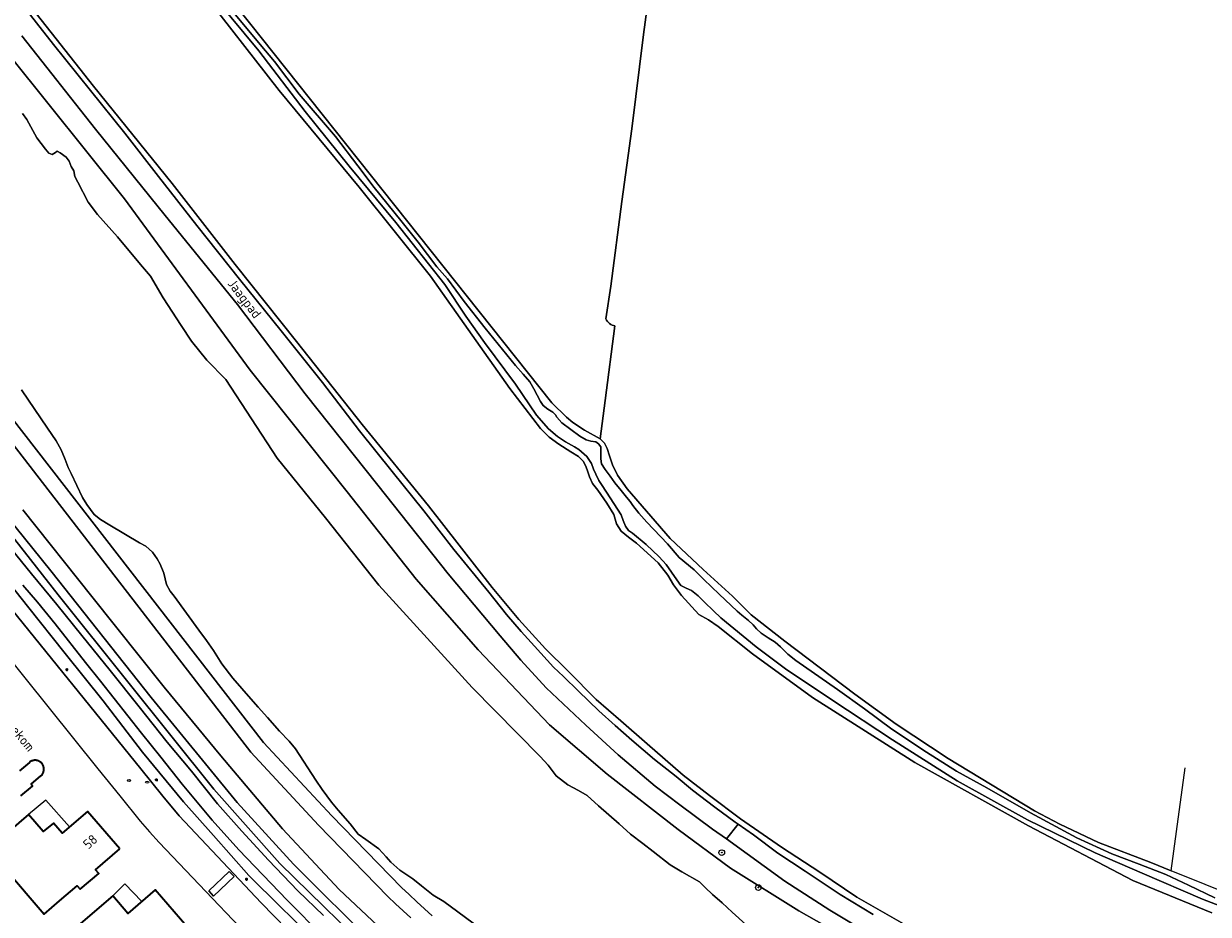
# Model space of a CAD drawing. Header units: metres. Extents: x 152610 to 160096, y 456114 to 462495.
# Tile 897 of 938: x 158220 to 158387, y 461629 to 461755. Entities that reach past the tile are written whole.
import ezdxf
from ezdxf.enums import TextEntityAlignment as Align

# ---------------------------------------------------------------- set-up
doc = ezdxf.new("R2010")
doc.units = ezdxf.units.M
doc.header["$LTSCALE"] = 0.5
doc.layers.get('0').update_dxf_attribs({"linetype": 'CONTINUOUS'})
for name, color, linetype, lineweight in [('B-PV-GR-BEPLANTING_CULTUUR_BOSPLANTSOEN-GV', 251, 'CONTINUOUS', 18), ('B-PV-GR-BOOM-S', 251, 'CONTINUOUS', 25), ('B-PV-GR-BOS_LOOF-GV', 251, 'CONTINUOUS', 13), ('B-PV-GR-GRAS-GV', 251, 'CONTINUOUS', 13), ('B-PV-GW-TALUD_KRUIN-G', 251, 'CONTINUOUS', 18), ('B-PV-IE-MEUBILAIR-S', 251, 'CONTINUOUS', 25), ('B-PV-IE-TERREINAFSCHEIDING_KUNSTMATIG_HEKWERK-G', 251, 'IE-TERREINAFSCHEIDING_KUNSTMATIG-SO', 18), ('B-PV-OG-BEBOUWING-GV', 6, 'CONTINUOUS', 35), ('B-PV-OG-BEBOUWING-T18', 1, 'CONTINUOUS', 18), ('B-PV-OG-BEBOUWING_OVERBOUWING-GV', 251, 'CONTINUOUS', 18), ('B-PV-OG-TERREIN_BEGROEID-GV', 251, 'CONTINUOUS', 18), ('B-PV-OG-TERREIN_OEVER-GV', 251, 'CONTINUOUS', 18), ('B-PV-OG-TOPOGRAFIE-T18', 1, 'CONTINUOUS', 18), ('B-PV-OG-WATER_SLOOT-GV', 251, 'CONTINUOUS', 18), ('B-PV-VH-GESLOTENVERHARDING_ASFALT-GV', 251, 'CONTINUOUS', 18), ('B-PV-VH-ONVERHARD_ZAND-GV', 251, 'CONTINUOUS', 18), ('B-PV-VH-OPENVERHARDING_BETONSTRAATSTEEN-GV', 251, 'CONTINUOUS', 18)]:
    doc.layers.add(name, color=color, linetype=linetype, lineweight=lineweight)
doc.styles.add('NLCS-ISO', font='NLCS-ISO.ttf')
doc.styles.add('NLCS-ISO-M750-T18', font='NLCS-ISO.ttf', dxfattribs={"height": 1.35})
doc.linetypes.add('IE-TERREINAFSCHEIDING_KUNSTMATIG-SO', pattern='A,4,[82,NLCS.SHX,S=0.75,R=90,X=0,Y=0],4,-2', length=10)

# ---------------------------------------------------------------- blocks, each defined once
blk = doc.blocks.new('SIE-MEUBILAIR_PAAL_LICHTMAST-SO')
for points in [[(-0.62, 0), (-1, 0)], [(-0.71, 0.71), (-0.44, 0.44)], [(0, 1), (0, 0.62)], [(0.44, 0.44), (0.71, 0.71)], [(1, 0), (0.62, 0)], [(-0.71, -0.71), (-0.44, -0.44)], [(0, -0.62), (0, -1)], [(0.44, -0.44), (0.71, -0.71)]]:
    blk.add_lwpolyline(points)
blk.add_circle((0, 0), 0.5)
blk = doc.blocks.new('SIE-MEUBILAIR_PUT_RIOOLPUT-SO')
blk.add_ellipse((0, 0), major_axis=(1.25, 0), ratio=0.54)
at = {"style": 'NLCS-ISO'}
blk.add_text('ri', height=0.75, dxfattribs=at).set_placement((-0.04, 0.07), align=Align.MIDDLE_CENTER)
blk = doc.blocks.new('SGR-BOOM_GBKN-SO')
at = {"linetype": 'ByBlock', "lineweight": 18}
h = blk.add_hatch(color=0, dxfattribs=at)
h.dxf.hatch_style = 1
edge = h.paths.add_edge_path()
edge.add_arc((0, 0), 0.25, 0, 360)
at = {"color": 0, "linetype": 'ByBlock', "lineweight": 18}
for radius in [2, 0.25]:
    blk.add_circle((0, 0), radius, dxfattribs=at)
at = {"color": 0, "linetype": 'ByBlock', "lineweight": 18, "style": 'NLCS-ISO'}
blk.add_attdef('SOORT', (2.5, 0), '', height=1.5, dxfattribs=at)

msp = doc.modelspace()

# ---------------------------------------------------------------- linework, layer by layer
at = {"layer": 'B-PV-GR-BEPLANTING_CULTUUR_BOSPLANTSOEN-GV', "flags": 128}
for points in [[(158274.388, 461628.284), (158273.305, 461629.281), (158272.227, 461630.284), (158271.155, 461631.293), (158261.357, 461641.371), (158251.787, 461651.666), (158175.801, 461750)], [(158175.801, 461750), (158251.787, 461651.666), (158261.357, 461641.371), (158271.155, 461631.293), (158272.227, 461630.284), (158273.305, 461629.281), (158274.388, 461628.284)], [(158277.38, 461628.591), (158276.295, 461629.575), (158275.216, 461630.565), (158274.142, 461631.561), (158273.074, 461632.563), (158263.207, 461642.701), (158253.557, 461653.046), (158178.343, 461750)], [(158219.576, 461685.894), (158229.324, 461673.661), (158239.535, 461660.868), (158247.569, 461651.157), (158256.255, 461640.862), (158264.281, 461632.291), (158275.151, 461622.097), (158282.176, 461616.235), (158289.094, 461610.79), (158302.046, 461601.67), (158312.64, 461594.587), (158321.136, 461588.639), (158327.738, 461584.536), (158335.882, 461579.894), (158343.411, 461576.144), (158352.422, 461571.916), (158371.291, 461564.347), (158387.351, 461557.718)]]:
    msp.add_lwpolyline(points, dxfattribs=at)
at = {"layer": 'B-PV-GR-BOS_LOOF-GV', "flags": 128}
for points in [[(158387.538, 461628.991), (158376.365, 461633.554), (158361.641, 461641.277), (158345.554, 461650.221), (158331.107, 461659.405), (158322.623, 461665.555), (158317.79, 461669.451), (158316.409, 461670.369), (158315.058, 461671.104), (158312.602, 461673.829), (158311.496, 461675.317), (158310.704, 461676.684), (158309.338, 461678.41), (158306.277, 461681.203), (158305.145, 461682.031), (158304.103, 461682.913), (158303.411, 461683.942), (158303.047, 461685.225), (158302.084, 461686.866), (158300.806, 461688.663), (158300.061, 461689.638), (158299.601, 461690.56), (158299.359, 461691.297), (158299.118, 461692.051), (158298.734, 461692.771), (158298.065, 461693.443), (158296.992, 461694.099), (158295.304, 461695.196), (158293.941, 461696.168), (158292.716, 461697.388), (158288.345, 461703.035), (158277.169, 461718.917), (158267.089, 461731.46), (158255.806, 461745.134), (158244.254, 461759.942)], [(158220.228, 461757.55), (158229.562, 461745.751), (158240.655, 461731.977), (158249.592, 461720.571), (158258.217, 461709.665), (158267.516, 461697.949), (158276.87, 461686.465), (158285.89, 461674.947), (158289.629, 461670.442), (158293.405, 461666.276), (158296.62, 461663.12), (158300.544, 461659.144), (158304.038, 461656.094), (158307.781, 461652.884), (158312.862, 461648.459), (158316.553, 461645.581), (158320.948, 461642.262), (158326.713, 461638.286), (158332.159, 461634.726), (158337.373, 461631.209), (158344.29, 461627.236)]]:
    msp.add_lwpolyline(points, dxfattribs=at)
at = {"layer": 'B-PV-GR-GRAS-GV', "flags": 128}
for points in [[(158126.943, 461911.33), (158294.313, 461701.002), (158296.359, 461699.011), (158297.271, 461698.254), (158298.907, 461697.151), (158301.13, 461695.946), (158301.831, 461701.346), (158303.209, 461711.908)], [(158301.934, 461712.865), (158302.64, 461717.509), (158304.2, 461729.467), (158305.579, 461739.706), (158307.258, 461753.032), (158308.759, 461764.236), (158310.481, 461777.802), (158312.351, 461791.579), (158313.888, 461802.803), (158315.638, 461814.024), (158317.196, 461826.505), (158318.804, 461837.69), (158320.073, 461848.557), (158320.605, 461853.9), (158321.41, 461859.422), (158321.66, 461859.664), (158322.31, 461859.796), (158323.088, 461859.773), (158323.274, 461859.7)], [(158303.209, 461711.908), (158301.831, 461701.346), (158301.13, 461695.946), (158301.757, 461695.309), (158302.129, 461694.572), (158302.429, 461693.556), (158302.888, 461692.254), (158303.591, 461690.798), (158304.921, 461688.888), (158311.01, 461681.878), (158315.693, 461677.501), (158319.808, 461673.702), (158322.473, 461671.088), (158327.205, 461667.359), (158337.11, 461659.892), (158342.952, 461655.661), (158350.281, 461650.772), (158362.448, 461643.406), (158366.071, 461641.515), (158371.52, 461638.943), (158378.887, 461636.094), (158381.789, 461634.927), (158382.535, 461640.47), (158383.773, 461649.452)]]:
    msp.add_lwpolyline(points, dxfattribs=at)
at = {"layer": 'B-PV-GR-GRAS-GV'}
msp.add_lwpolyline([(158303.209, 461711.908, -0.2741189), (158301.934, 461712.865)], format="xyb", dxfattribs=at)
at = {"layer": 'B-PV-GW-TALUD_KRUIN-G', "flags": 128}
msp.add_lwpolyline([(158175.801, 461750), (158251.787, 461651.666), (158261.357, 461641.371), (158271.155, 461631.293), (158272.227, 461630.284), (158273.305, 461629.281), (158274.388, 461628.284)], dxfattribs=at)
at = {"layer": 'B-PV-IE-TERREINAFSCHEIDING_KUNSTMATIG_HEKWERK-G', "flags": 128}
msp.add_lwpolyline([(158075.801, 461931.056), (158086.193, 461919.362), (158097.508, 461906.685), (158110.296, 461892.549), (158119.464, 461882.431), (158129.831, 461870.778), (158140.677, 461857.895), (158149.107, 461847.333), (158157.802, 461836.392), (158166.758, 461825.057), (158175.886, 461813.591), (158184.286, 461803.007), (158193.448, 461791.232), (158202.115, 461780.581), (158211.846, 461768.271), (158220.228, 461757.55), (158229.562, 461745.751), (158240.655, 461731.977), (158249.592, 461720.571), (158258.217, 461709.665), (158267.516, 461697.949), (158276.869, 461686.465), (158285.89, 461674.947), (158289.629, 461670.442), (158293.405, 461666.276), (158296.62, 461663.12), (158300.544, 461659.144), (158304.038, 461656.094), (158307.781, 461652.884), (158312.862, 461648.459), (158316.553, 461645.581), (158320.948, 461642.262), (158326.713, 461638.286), (158332.159, 461634.726), (158337.373, 461631.209), (158344.29, 461627.236), (158351.906, 461622.874), (158359.66, 461618.97), (158368.666, 461614.878), (158375.544, 461611.95), (158384.433, 461608.511), (158393.099, 461605.762), (158401.546, 461603.316), (158410.782, 461601.028), (158418.964, 461599.36), (158426.779, 461598.204), (158436.957, 461596.881)], dxfattribs=at)
at = {"layer": 'B-PV-OG-BEBOUWING-GV', "flags": 128}
msp.add_lwpolyline([(158219.318, 461645.503), (158220.958, 461646.896), (158220.741, 461647.15), (158222.128, 461648.331), (158222.154, 461648.354), (158222.226, 461648.424), (158222.291, 461648.499), (158222.351, 461648.58), (158222.404, 461648.665), (158222.45, 461648.753), (158222.489, 461648.846), (158222.521, 461648.941), (158222.544, 461649.038), (158222.56, 461649.137), (158222.568, 461649.237), (158222.568, 461649.337), (158222.56, 461649.437), (158222.544, 461649.536), (158222.52, 461649.633), (158222.488, 461649.728), (158222.449, 461649.821), (158222.403, 461649.909), (158222.35, 461649.994), (158222.29, 461650.075), (158222.224, 461650.15), (158222.152, 461650.22), (158222.075, 461650.284), (158221.993, 461650.341), (158221.907, 461650.392), (158221.817, 461650.436), (158221.723, 461650.472), (158221.627, 461650.501), (158221.529, 461650.522), (158221.43, 461650.536), (158221.33, 461650.541), (158221.23, 461650.538), (158221.13, 461650.527), (158221.032, 461650.509), (158220.935, 461650.482), (158220.841, 461650.448), (158220.75, 461650.407), (158220.662, 461650.358), (158220.579, 461650.303), (158220.5, 461650.241), (158219.114, 461649.06)], dxfattribs=at)
for points in [[(158233.279, 461638.035), (158228.71, 461643.318), (158225.127, 461640.226), (158223.892, 461641.672), (158222.475, 461640.458), (158220.371, 461642.89), (158214.889, 461638.162), (158217.17, 461635.5), (158216.985, 461635.343), (158222.595, 461628.809), (158224.766, 461630.682), (158227.254, 461632.829), (158227.698, 461632.315), (158230.307, 461634.568), (158229.862, 461635.082)], [(158243.621, 461626.016), (158238.272, 461632.224), (158234.426, 461628.912), (158232.274, 461631.411), (158227.375, 461627.198), (158229.518, 461624.702), (158228.826, 461624.1), (158234.185, 461617.9), (158237.836, 461621.02), (158238.226, 461620.564), (158240.683, 461622.682), (158240.291, 461623.135)]]:
    msp.add_lwpolyline(points, close=True, dxfattribs=at)
at = {"layer": 'B-PV-OG-BEBOUWING_OVERBOUWING-GV', "flags": 128}
for points in [[(158226.162, 461641.119), (158222.831, 461644.899), (158220.371, 461642.89), (158222.475, 461640.458), (158223.892, 461641.672), (158225.127, 461640.226)], [(158236.374, 461630.589), (158234.005, 461633.066), (158232.274, 461631.411), (158234.426, 461628.912)]]:
    msp.add_lwpolyline(points, close=True, dxfattribs=at)
at = {"layer": 'B-PV-OG-TERREIN_BEGROEID-GV', "flags": 128}
for points in [[(158219.086, 461757.763), (158223.919, 461751.641), (158229.149, 461745.14), (158233.97, 461739.086), (158238.746, 461732.982), (158244.168, 461726.077), (158250.178, 461718.5), (158256.052, 461711.184), (158261.894, 461703.889), (158267.149, 461697.065), (158271.728, 461691.341), (158276.197, 461685.76), (158280.468, 461680.287), (158285.396, 461674.286), (158287.887, 461671.138), (158289.966, 461668.746), (158291.851, 461666.654), (158294.55, 461663.71), (158295.929, 461662.389), (158298.079, 461660.317), (158300.929, 461657.536), (158303.256, 461655.452), (158305.61, 461653.382), (158308.814, 461650.657), (158311.838, 461648.227), (158314.187, 461646.311), (158317.326, 461643.934), (158320.19, 461641.815), (158320.635, 461641.502), (158322.777, 461639.994), (158326.201, 461637.429), (158330.064, 461634.865), (158335.03, 461631.598), (158339.694, 461628.768)], [(158344.29, 461627.236), (158337.373, 461631.209), (158332.159, 461634.726), (158326.713, 461638.286), (158320.948, 461642.262), (158316.553, 461645.581), (158312.862, 461648.459), (158307.781, 461652.884), (158304.038, 461656.094), (158300.544, 461659.144), (158296.62, 461663.12), (158293.405, 461666.276), (158289.629, 461670.442), (158285.89, 461674.947), (158276.87, 461686.465), (158267.516, 461697.949), (158258.217, 461709.665), (158249.592, 461720.571), (158240.655, 461731.977), (158229.562, 461745.751), (158220.228, 461757.55)], [(158341.319, 461624.725), (158333.579, 461629.36), (158327.203, 461633.474), (158318.951, 461639.425), (158317.012, 461640.822), (158312.368, 461644.237), (158308.873, 461646.901), (158303.673, 461651.32), (158299.114, 461655.483), (158293.483, 461660.788), (158289.914, 461664.657), (158286.979, 461668.091), (158279.672, 461676.862), (158269.729, 461689.392), (158259.459, 461702.292), (158249.878, 461714.893), (158239.678, 461727.454), (158229.864, 461739.681), (158219.424, 461752.86)], [(158217.801, 461749.999), (158233.925, 461729.838), (158251.684, 461705.632), (158265.407, 461688.437), (158275.133, 461676.112), (158283.871, 461666.157), (158293.971, 461655.567), (158302.097, 461648.571), (158312.126, 461640.779), (158319.518, 461635.301), (158329.196, 461629.279), (158339.154, 461623.612), (158350.423, 461617.138), (158361.832, 461611.758), (158371.92, 461607.72), (158384.746, 461603.08), (158395.874, 461599.429)], [(158207.023, 461696.269), (158224.574, 461673.92), (158234.412, 461661.64), (158246.551, 461646.461), (158255.889, 461635.951), (158270.447, 461621.721), (158281.36, 461611.782), (158291.09, 461604.121), (158292.162, 461605.565), (158282.981, 461612.383), (158271.185, 461622.668), (158269.341, 461624.392), (158257.8, 461635.854), (158249.83, 461644.594), (158237.689, 461659.424), (158223.55, 461677.288), (158195.898, 461711.507)], [(158262.214, 461623.753), (158256.037, 461629.808), (158251.505, 461634.285), (158246.514, 461639.921), (158242.25, 461644.685), (158236.493, 461651.697), (158230.907, 461658.944), (158225.568, 461665.641), (158220.238, 461672.302), (158213.955, 461680.153)], [(158216.438, 461673.814), (158236.246, 461649.349), (158239.371, 461645.49), (158241.651, 461642.674), (158253.266, 461630.425), (158260.521, 461622.915)]]:
    msp.add_lwpolyline(points, dxfattribs=at)
at = {"layer": 'B-PV-OG-TERREIN_OEVER-GV', "flags": 128}
for points in [[(158391.383, 461631.071), (158381.789, 461634.927), (158378.887, 461636.094), (158371.52, 461638.943), (158366.071, 461641.515), (158362.448, 461643.406), (158350.281, 461650.772), (158342.952, 461655.661), (158337.11, 461659.892), (158327.205, 461667.359), (158322.473, 461671.088), (158319.808, 461673.702), (158315.693, 461677.501), (158311.01, 461681.878), (158304.921, 461688.888), (158303.591, 461690.798), (158302.888, 461692.254), (158302.429, 461693.556), (158302.129, 461694.572), (158301.757, 461695.309), (158301.13, 461695.946), (158298.907, 461697.151), (158297.271, 461698.254), (158296.359, 461699.011), (158294.313, 461701.002), (158126.943, 461911.33)], [(158323.274, 461859.7), (158323.088, 461859.773), (158322.31, 461859.796), (158321.66, 461859.664), (158321.41, 461859.422), (158320.605, 461853.9), (158320.073, 461848.557), (158318.804, 461837.69), (158317.196, 461826.505), (158315.638, 461814.024), (158313.888, 461802.803), (158312.351, 461791.579), (158310.481, 461777.802), (158308.759, 461764.236), (158307.258, 461753.032), (158305.579, 461739.706), (158304.2, 461729.467), (158302.64, 461717.509), (158301.934, 461712.865)], [(158244.254, 461759.942), (158255.806, 461745.134), (158267.089, 461731.46), (158277.169, 461718.917), (158288.345, 461703.035), (158292.716, 461697.388), (158293.941, 461696.168), (158295.304, 461695.196), (158296.992, 461694.099), (158298.065, 461693.443), (158298.734, 461692.771), (158299.118, 461692.051), (158299.359, 461691.297), (158299.601, 461690.56), (158300.061, 461689.638), (158300.806, 461688.663), (158302.084, 461686.866), (158303.047, 461685.225), (158303.411, 461683.942), (158304.103, 461682.913), (158305.145, 461682.031), (158306.277, 461681.203), (158309.338, 461678.41), (158310.704, 461676.684), (158311.496, 461675.317), (158312.602, 461673.829), (158315.058, 461671.104), (158316.409, 461670.369), (158317.79, 461669.451), (158322.623, 461665.555), (158331.107, 461659.405), (158345.554, 461650.221), (158361.641, 461641.277), (158376.365, 461633.554), (158387.538, 461628.991)], [(158391.717, 461628.8), (158386.183, 461630.909), (158377.685, 461634.611), (158371.043, 461637.447), (158361.49, 461642.107), (158351.532, 461647.629), (158342.424, 461653.44), (158334.001, 461658.967), (158327.291, 461663.444), (158323.18, 461666.564), (158318.154, 461670.636), (158317.15, 461671.648), (158315.857, 461672.845), (158314.948, 461673.756), (158314.039, 461674.53), (158313.268, 461674.841), (158312.509, 461675.217), (158311.968, 461676.005), (158310.431, 461678.209), (158309.469, 461679.277), (158307.604, 461681.025), (158305.683, 461682.633), (158305.146, 461682.991), (158304.7, 461683.622), (158304.355, 461684.409), (158304.069, 461685.179), (158302.541, 461687.599), (158301.424, 461689.321), (158300.957, 461690.067), (158300.494, 461690.929), (158300.19, 461691.637), (158299.901, 461692.451), (158299.248, 461693.444), (158298.105, 461694.442), (158297.519, 461694.794), (158296.232, 461695.513), (158295.092, 461696.264), (158293.848, 461697.348), (158292.126, 461699.258), (158289.158, 461703.654), (158284.776, 461709.529), (158282.171, 461713.264), (158279.165, 461717.719), (158272.271, 461726.507), (158265.674, 461734.439), (158259.466, 461742.147), (158252.894, 461750.712), (158246.922, 461757.986)], [(158247.736, 461758.123), (158253.096, 461751.646), (158255.107, 461749.236), (158258.632, 461744.625), (158263.724, 461738.639), (158266.915, 461734.468), (158269.195, 461731.443), (158272.96, 461726.778), (158275.403, 461723.708), (158278.071, 461720.248), (158279.553, 461718.54), (158281.937, 461715.343), (158284.868, 461711.565), (158289.157, 461706.304), (158290.24, 461705.046), (158291.174, 461703.975), (158291.774, 461702.981), (158292.217, 461702.09), (158292.71, 461701.186), (158293.077, 461700.624), (158293.719, 461700.115), (158294.448, 461699.712), (158294.833, 461699.343), (158294.984, 461698.971), (158295.709, 461698.188), (158298.262, 461696.326), (158299.13, 461695.798), (158299.812, 461695.624), (158300.495, 461695.498), (158300.909, 461695.241), (158301.196, 461694.789), (158301.213, 461694.412), (158301.203, 461693.887), (158301.218, 461693.103), (158301.332, 461692.411), (158301.808, 461691.62), (158302.514, 461690.639), (158303.206, 461689.714), (158304.067, 461688.625), (158304.857, 461687.694), (158305.348, 461687.09), (158305.741, 461686.507), (158306.59, 461685.459), (158307.699, 461684.186), (158310.629, 461681.088), (158312.301, 461679.195), (158314.38, 461677.438), (158315.765, 461676.054), (158317.911, 461673.985), (158320.463, 461671.603), (158321.141, 461671.016), (158322.092, 461670.274), (158322.722, 461669.673), (158323.184, 461669.123), (158323.859, 461668.474), (158324.866, 461667.815), (158325.838, 461667.209), (158326.617, 461666.572), (158327.15, 461665.98), (158327.617, 461665.512), (158328.74, 461664.631), (158334.623, 461660.539), (158338.438, 461657.803), (158342.343, 461654.91), (158347.195, 461651.675), (158351.435, 461649.016), (158355.742, 461646.653), (158361.885, 461643.121), (158368.442, 461639.59), (158373.388, 461637.328), (158377.237, 461635.876), (158381.027, 461634.401), (158384.205, 461632.903), (158387.929, 461631.125)], [(158178.343, 461750), (158253.557, 461653.046), (158263.207, 461642.701), (158273.074, 461632.563), (158274.142, 461631.561), (158275.216, 461630.565), (158276.295, 461629.575), (158277.38, 461628.591)], [(158395.874, 461599.429), (158384.746, 461603.08), (158371.92, 461607.72), (158361.832, 461611.758), (158350.423, 461617.138), (158339.154, 461623.612), (158329.196, 461629.279), (158319.518, 461635.301), (158312.126, 461640.779), (158302.097, 461648.571), (158293.971, 461655.567), (158283.871, 461666.157), (158275.133, 461676.112), (158265.407, 461688.437), (158251.684, 461705.632), (158233.925, 461729.838), (158217.801, 461749.999)], [(158219.548, 461741.875), (158220.139, 461741.036), (158221.545, 461738.438), (158222.787, 461736.838), (158223.248, 461736.29), (158223.711, 461736.111), (158224.186, 461736.365), (158224.442, 461736.542), (158224.875, 461736.339), (158225.704, 461735.719), (158226.142, 461735.166), (158226.407, 461734.376), (158226.791, 461733.787), (158226.902, 461732.997), (158227.333, 461732.2), (158228.785, 461729.359), (158230.134, 461727.639), (158232.957, 461724.467), (158236.199, 461720.545), (158237.595, 461718.891), (158239.409, 461715.829), (158241.927, 461711.957), (158243.405, 461709.727), (158245.588, 461707.043), (158248.269, 461704.328), (158255.497, 461693.198), (158262.328, 461684.792), (158269.851, 461675.267), (158283.033, 461660.835), (158292.643, 461651.071), (158293.767, 461649.845), (158294.927, 461648.321), (158296.574, 461647.076), (158298.05, 461646.282), (158299.3, 461645.56), (158300.893, 461644.108), (158303.824, 461641.541), (158305.405, 461640.099), (158307.171, 461638.8), (158308.61, 461637.644), (158311.033, 461635.773), (158312.674, 461634.789), (158315.134, 461633.393), (158315.969, 461632.595), (158316.993, 461631.577), (158318.355, 461630.422), (158319.747, 461629.082), (158321.683, 461627.349)], [(158284.068, 461626.886), (158279.056, 461630.574), (158277.55, 461631.481), (158275.874, 461632.81), (158274.666, 461633.804), (158272.841, 461635.027), (158271.55, 461636.129), (158270.899, 461636.908), (158269.869, 461638.027), (158268.015, 461639.338), (158266.966, 461640.125), (158265.807, 461641.565), (158264.132, 461643.505), (158263.197, 461644.624), (158261.872, 461646.402), (158260.986, 461647.747), (158258.071, 461652.136), (158257.184, 461653.225), (158255.829, 461654.671), (158254.118, 461656.558), (158252.805, 461658.04), (158251.787, 461659.218), (158249.26, 461662.117), (158247.699, 461664.181), (158246.517, 461666.048), (158245.506, 461667.47), (158244.435, 461668.91), (158240.97, 461673.693), (158240.402, 461674.418), (158239.882, 461675.376), (158239.477, 461676.98), (158238.982, 461678.251), (158238.557, 461679.007), (158237.889, 461679.917), (158236.971, 461680.774), (158236.07, 461681.258), (158231.88, 461683.745), (158230.534, 461684.562), (158229.646, 461685.271), (158228.599, 461686.675), (158228.014, 461687.627), (158226.391, 461691.033), (158225.966, 461691.907), (158225.566, 461693.012), (158224.982, 461694.361), (158224.267, 461695.669), (158223.055, 461697.436), (158219.378, 461702.849)], [(158270.447, 461621.721), (158255.889, 461635.951), (158246.551, 461646.461), (158234.412, 461661.64), (158224.574, 461673.92), (158207.023, 461696.269)], [(158213.955, 461680.153), (158220.238, 461672.302), (158225.568, 461665.641), (158230.907, 461658.944), (158236.493, 461651.697), (158242.25, 461644.685), (158246.514, 461639.921), (158251.505, 461634.285), (158256.037, 461629.808), (158262.214, 461623.753)], [(158217.994, 461680.372), (158220.783, 461676.847), (158224.38, 461672.542), (158227.936, 461668.139), (158231.911, 461663.218), (158236.002, 461658.095), (158239.98, 461653.088), (158243.409, 461648.985), (158247.07, 461644.371), (158250.535, 461640.544), (158254.284, 461636.428), (158258.407, 461632.098), (158262.024, 461628.603)], [(158262.037, 461625.626), (158256.907, 461630.787), (158250.094, 461637.891), (158246.334, 461642.087), (158242.106, 461647.181), (158239.057, 461650.98), (158236.356, 461654.366), (158230.568, 461661.702), (158228.45, 461664.347), (158224.159, 461669.826), (158221.633, 461672.849), (158219.594, 461675.28)]]:
    msp.add_lwpolyline(points, dxfattribs=at)
at = {"layer": 'B-PV-OG-TERREIN_OEVER-GV'}
msp.add_lwpolyline([(158301.934, 461712.865, 0.2741189), (158303.209, 461711.908)], format="xyb", dxfattribs=at)
at = {"layer": 'B-PV-OG-WATER_SLOOT-GV', "flags": 128}
for points in [[(158246.922, 461757.986), (158252.894, 461750.712), (158259.466, 461742.147), (158265.674, 461734.439), (158272.271, 461726.507), (158279.165, 461717.719), (158282.171, 461713.264), (158284.776, 461709.529), (158289.158, 461703.654), (158292.126, 461699.258), (158293.848, 461697.348), (158295.092, 461696.264), (158296.232, 461695.513), (158297.519, 461694.794), (158298.105, 461694.442), (158299.248, 461693.444), (158299.901, 461692.451), (158300.19, 461691.637), (158300.494, 461690.929), (158300.957, 461690.067), (158301.424, 461689.321), (158302.541, 461687.599), (158304.069, 461685.179), (158304.355, 461684.409), (158304.7, 461683.622), (158305.146, 461682.991), (158305.683, 461682.633), (158307.604, 461681.025), (158309.469, 461679.277), (158310.431, 461678.209), (158311.968, 461676.005), (158312.509, 461675.217), (158313.268, 461674.841), (158314.039, 461674.53), (158314.948, 461673.756), (158315.857, 461672.845), (158317.15, 461671.648), (158318.154, 461670.636), (158323.18, 461666.564), (158327.291, 461663.444), (158334.001, 461658.967), (158342.424, 461653.44), (158351.532, 461647.629), (158361.49, 461642.107), (158371.043, 461637.447), (158377.685, 461634.611), (158386.183, 461630.909), (158391.717, 461628.8)], [(158387.929, 461631.125), (158384.205, 461632.903), (158381.027, 461634.401), (158377.237, 461635.876), (158373.388, 461637.328), (158368.442, 461639.59), (158361.885, 461643.121), (158355.742, 461646.653), (158351.435, 461649.016), (158347.195, 461651.675), (158342.343, 461654.91), (158338.438, 461657.803), (158334.623, 461660.539), (158328.74, 461664.631), (158327.617, 461665.512), (158327.15, 461665.98), (158326.617, 461666.572), (158325.838, 461667.209), (158324.866, 461667.815), (158323.859, 461668.474), (158323.184, 461669.123), (158322.722, 461669.673), (158322.092, 461670.274), (158321.141, 461671.016), (158320.463, 461671.603), (158317.911, 461673.985), (158315.765, 461676.054), (158314.38, 461677.438), (158312.301, 461679.195), (158310.629, 461681.088), (158307.699, 461684.186), (158306.59, 461685.459), (158305.741, 461686.507), (158305.348, 461687.09), (158304.857, 461687.694), (158304.067, 461688.625), (158303.206, 461689.714), (158302.514, 461690.639), (158301.808, 461691.62), (158301.332, 461692.411), (158301.218, 461693.103), (158301.203, 461693.887), (158301.213, 461694.412), (158301.196, 461694.789), (158300.909, 461695.241), (158300.495, 461695.498), (158299.812, 461695.624), (158299.13, 461695.798), (158298.262, 461696.326), (158295.709, 461698.188), (158294.984, 461698.971), (158294.833, 461699.343), (158294.448, 461699.712), (158293.719, 461700.115), (158293.077, 461700.624), (158292.71, 461701.186), (158292.217, 461702.09), (158291.774, 461702.981), (158291.174, 461703.975), (158290.24, 461705.046), (158289.157, 461706.304), (158284.868, 461711.565), (158281.937, 461715.343), (158279.553, 461718.54), (158278.071, 461720.248), (158275.403, 461723.708), (158272.96, 461726.778), (158269.195, 461731.443), (158266.915, 461734.468), (158263.724, 461738.639), (158258.632, 461744.625), (158255.107, 461749.236), (158253.096, 461751.646), (158247.736, 461758.123)], [(158321.683, 461627.349), (158319.747, 461629.082), (158318.355, 461630.422), (158316.993, 461631.577), (158315.969, 461632.595), (158315.134, 461633.393), (158312.674, 461634.789), (158311.033, 461635.773), (158308.61, 461637.644), (158307.171, 461638.8), (158305.405, 461640.099), (158303.824, 461641.541), (158300.893, 461644.108), (158299.3, 461645.56), (158298.05, 461646.282), (158296.574, 461647.076), (158294.927, 461648.321), (158293.767, 461649.845), (158292.643, 461651.071), (158283.033, 461660.835), (158269.851, 461675.267), (158262.328, 461684.792), (158255.497, 461693.198), (158248.269, 461704.328), (158245.588, 461707.043), (158243.405, 461709.727), (158241.927, 461711.957), (158239.409, 461715.829), (158237.595, 461718.891), (158236.199, 461720.545), (158232.957, 461724.467), (158230.134, 461727.639), (158228.785, 461729.359), (158227.333, 461732.2), (158226.902, 461732.997), (158226.791, 461733.787), (158226.407, 461734.376), (158226.142, 461735.166), (158225.704, 461735.719), (158224.875, 461736.339), (158224.442, 461736.542), (158224.186, 461736.365), (158223.711, 461736.111), (158223.248, 461736.29), (158222.787, 461736.838), (158221.545, 461738.438), (158220.139, 461741.036), (158219.548, 461741.875)], [(158219.378, 461702.849), (158223.055, 461697.436), (158224.267, 461695.669), (158224.982, 461694.361), (158225.566, 461693.012), (158225.966, 461691.907), (158226.391, 461691.033), (158228.014, 461687.627), (158228.599, 461686.675), (158229.646, 461685.271), (158230.534, 461684.562), (158231.88, 461683.745), (158236.07, 461681.258), (158236.971, 461680.774), (158237.889, 461679.917), (158238.557, 461679.007), (158238.982, 461678.251), (158239.477, 461676.98), (158239.882, 461675.376), (158240.402, 461674.418), (158240.97, 461673.693), (158244.435, 461668.91), (158245.506, 461667.47), (158246.517, 461666.048), (158247.699, 461664.181), (158249.26, 461662.117), (158251.787, 461659.218), (158252.805, 461658.04), (158254.118, 461656.558), (158255.829, 461654.671), (158257.184, 461653.225), (158258.071, 461652.136), (158260.986, 461647.747), (158261.872, 461646.402), (158263.197, 461644.624), (158264.132, 461643.505), (158265.807, 461641.565), (158266.966, 461640.125), (158268.015, 461639.338), (158269.869, 461638.027), (158270.899, 461636.908), (158271.55, 461636.129), (158272.841, 461635.027), (158274.666, 461633.804), (158275.874, 461632.81), (158277.55, 461631.481), (158279.056, 461630.574), (158284.068, 461626.886)], [(158262.024, 461628.603), (158258.407, 461632.098), (158254.284, 461636.428), (158250.535, 461640.544), (158247.07, 461644.371), (158243.409, 461648.985), (158239.98, 461653.088), (158236.002, 461658.095), (158231.911, 461663.218), (158227.936, 461668.139), (158224.38, 461672.542), (158220.783, 461676.847), (158217.994, 461680.372)], [(158219.594, 461675.28), (158221.633, 461672.849), (158224.159, 461669.826), (158228.45, 461664.347), (158230.568, 461661.702), (158236.356, 461654.366), (158239.057, 461650.98), (158242.106, 461647.181), (158246.334, 461642.087), (158250.094, 461637.891), (158256.907, 461630.787), (158262.037, 461625.626)]]:
    msp.add_lwpolyline(points, dxfattribs=at)
at = {"layer": 'B-PV-VH-GESLOTENVERHARDING_ASFALT-GV', "flags": 128}
for points in [[(158219.424, 461752.86), (158229.864, 461739.681), (158239.678, 461727.454), (158249.878, 461714.893), (158259.459, 461702.292), (158269.729, 461689.392), (158279.672, 461676.862), (158286.979, 461668.091), (158289.914, 461664.657), (158293.483, 461660.788), (158299.114, 461655.483), (158303.673, 461651.32), (158308.873, 461646.901), (158312.368, 461644.237), (158317.012, 461640.822), (158318.951, 461639.425), (158320.635, 461641.502), (158320.19, 461641.815), (158317.326, 461643.934), (158314.187, 461646.311), (158311.838, 461648.227), (158308.814, 461650.657), (158305.61, 461653.382), (158303.256, 461655.452), (158300.929, 461657.536), (158298.079, 461660.317), (158295.929, 461662.389), (158294.55, 461663.71), (158291.851, 461666.654), (158289.966, 461668.746), (158287.887, 461671.138), (158285.396, 461674.286), (158280.468, 461680.287), (158276.197, 461685.76), (158271.728, 461691.341), (158267.149, 461697.065), (158261.894, 461703.889), (158256.052, 461711.184), (158250.178, 461718.5), (158244.168, 461726.077), (158238.746, 461732.982), (158233.97, 461739.086), (158229.149, 461745.14), (158223.919, 461751.641), (158219.086, 461757.763)], [(158339.694, 461628.768), (158335.03, 461631.598), (158330.064, 461634.865), (158326.201, 461637.429), (158322.777, 461639.994), (158320.635, 461641.502), (158318.951, 461639.425), (158327.203, 461633.474), (158333.579, 461629.36), (158341.319, 461624.725)]]:
    msp.add_lwpolyline(points, dxfattribs=at)
at = {"layer": 'B-PV-VH-ONVERHARD_ZAND-GV', "flags": 128}
for points in [[(158195.898, 461711.507), (158223.55, 461677.288), (158237.689, 461659.424), (158249.83, 461644.594), (158257.8, 461635.854), (158269.341, 461624.392), (158271.185, 461622.668), (158282.981, 461612.383), (158292.162, 461605.565), (158314.802, 461588.753), (158318.138, 461586.415), (158328.544, 461579.749), (158333.606, 461576.968), (158343.103, 461572.37), (158353.787, 461567.626), (158370.024, 461561.43), (158384.438, 461556.657), (158392.943, 461553.395)], [(158387.351, 461557.718), (158371.291, 461564.347), (158352.422, 461571.916), (158343.411, 461576.144), (158335.882, 461579.894), (158327.738, 461584.536), (158321.136, 461588.639), (158312.64, 461594.587), (158302.046, 461601.67), (158289.094, 461610.79), (158282.176, 461616.235), (158275.151, 461622.097), (158264.281, 461632.291), (158256.255, 461640.862), (158247.569, 461651.157), (158239.535, 461660.868), (158229.324, 461673.661), (158219.576, 461685.894)]]:
    msp.add_lwpolyline(points, dxfattribs=at)
at = {"layer": 'B-PV-VH-OPENVERHARDING_BETONSTRAATSTEEN-GV', "flags": 128}
for points in [[(158260.521, 461622.915), (158253.266, 461630.425), (158241.651, 461642.674), (158239.371, 461645.49), (158236.246, 461649.349), (158216.438, 461673.814)], [(158212.921, 461670.733), (158230.174, 461649.353), (158233.289, 461645.494), (158236.16, 461641.936), (158237.457, 461640.41), (158238.827, 461638.943), (158256.776, 461620.106)]]:
    msp.add_lwpolyline(points, dxfattribs=at)
for points in [[(158249.416, 461634.12), (158248.725, 461634.842), (158245.835, 461632.078), (158246.526, 461631.355)], [(158245.835, 461632.078), (158248.725, 461634.842), (158249.416, 461634.12), (158246.526, 461631.355)]]:
    msp.add_lwpolyline(points, close=True, dxfattribs=at)

# ---------------------------------------------------------------- block references
at = {"layer": 'B-PV-GR-BOOM-S', "xscale": 0.2, "yscale": 0.2, "zscale": 0.2}
for p in [(158318.299, 461637.494), (158323.471, 461632.566)]:
    msp.add_blockref('SGR-BOOM_GBKN-SO', p, dxfattribs=at)
at = {"layer": 'B-PV-IE-MEUBILAIR-S', "xscale": 0.2, "yscale": 0.2, "zscale": 0.2}
for name, p in [('SIE-MEUBILAIR_PAAL_LICHTMAST-SO', (158225.793, 461663.339)), ('SIE-MEUBILAIR_PUT_RIOOLPUT-SO', (158234.584, 461647.695)), ('SIE-MEUBILAIR_PUT_RIOOLPUT-SO', (158237.137, 461647.438)), ('SIE-MEUBILAIR_PAAL_LICHTMAST-SO', (158238.441, 461647.787)), ('SIE-MEUBILAIR_PAAL_LICHTMAST-SO', (158251.174, 461633.731))]:
    msp.add_blockref(name, p, dxfattribs=at)

# ---------------------------------------------------------------- texts
at = {"layer": 'B-PV-OG-BEBOUWING-T18', "style": 'NLCS-ISO-M750-T18'}
msp.add_text('58', height=1.35, rotation=40.9, dxfattribs=at).set_placement((158229.104, 461639.041), align=Align.MIDDLE)
at = {"layer": 'B-PV-OG-TOPOGRAFIE-T18', "style": 'NLCS-ISO-M750-T18'}
for s, rotation, p in [('Jaagpad', 307.7, (158250.747, 461715.619)), ('Veensekom', 309.6, (158218.069, 461655.464))]:
    msp.add_text(s, height=1.35, rotation=rotation, dxfattribs=at).set_placement(p, align=Align.MIDDLE)

doc.saveas('drawing.dxf')
